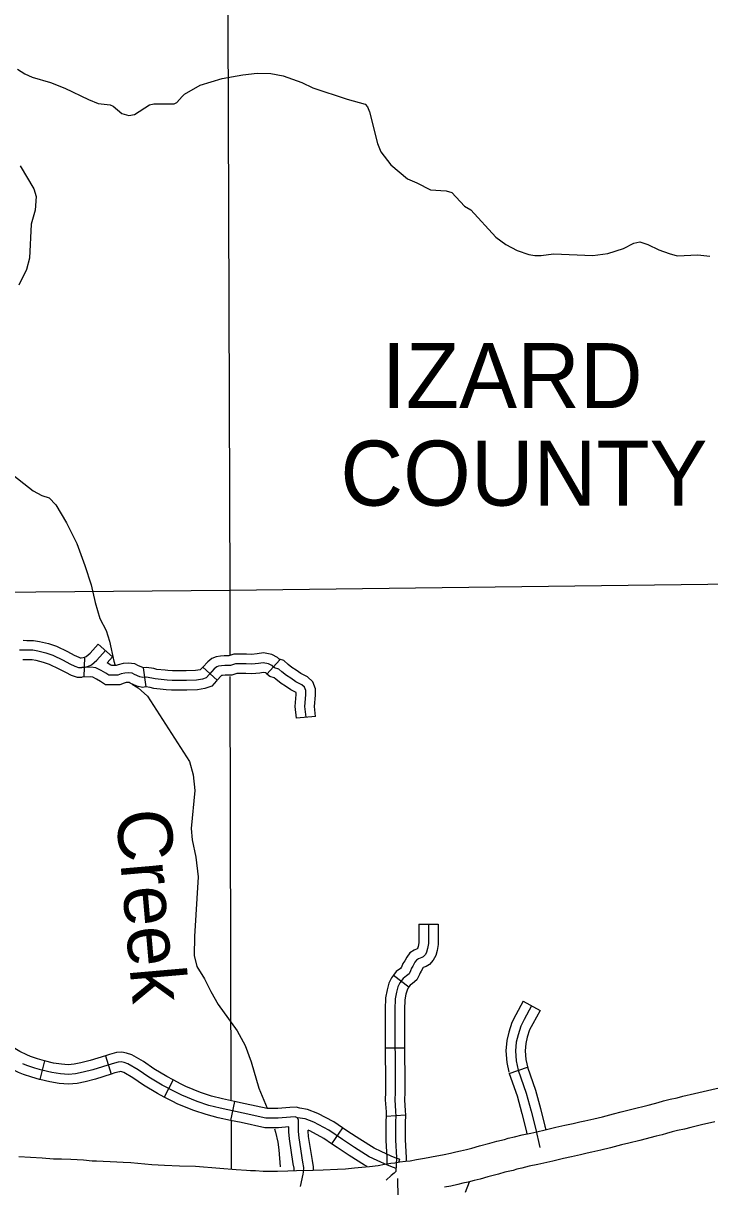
# Model space of a CAD drawing. Extents: x 1377389 to 1380723, y 1168351 to 1170484.
# Drawn here: x 1379391.4 to 1379498.1, y 1169062.8 to 1169243.7 of the extents above; entities that cross this region are included whole.
import ezdxf

# ---------------------------------------------------------------- set-up
doc = ezdxf.new("R2010")
doc.units = 0
doc.layers.add('B_Fill', color=7, linetype='Continuous')
doc.layers.add('Default', color=7, linetype='Continuous')

msp = doc.modelspace()

# ---------------------------------------------------------------- linework, layer by layer
at = {"layer": 'B_Fill'}
for p, q in [((1379400.82, 1169142.07), (1379400.94, 1169145.15)), ((1379431.26, 1169144.75), (1379429.25, 1169142.52)), ((1379410.01, 1169143.49), (1379410.41, 1169140.52)), ((1379419.29, 1169143.6), (1379421.5, 1169141.57)), ((1379436.81, 1169135.94), (1379433.82, 1169135.66)), ((1379452.85, 1169103.62), (1379455.85, 1169103.62)), ((1379448.91, 1169095.69), (1379451.32, 1169093.9)), ((1379469.08, 1169091.65), (1379471.71, 1169090.2)), ((1379447.65, 1169084.42), (1379450.65, 1169084.43)), ((1379404.15, 1169083.18), (1379405.06, 1169080.33)), ((1379394.66, 1169082.4), (1379393.95, 1169079.49)), ((1379466.9, 1169080.44), (1379469.73, 1169081.43)), ((1379414.67, 1169079.42), (1379413.28, 1169076.76)), ((1379424.21, 1169076.07), (1379423.58, 1169073.14)), ((1379447.8, 1169073.78), (1379450.79, 1169073.97)), ((1379440.98, 1169072), (1379439.3, 1169069.51)), ((1379449.86, 1169067.08), (1379449.69, 1169066.61))]:
    msp.add_line(p, q, dxfattribs=at)
for points in [[(1379422.97, 1169302.86), (1379423.46, 1169155.56)], [(1379390.49, 1169236.57), (1379391.61, 1169235.82), (1379392.76, 1169235.3), (1379395.6, 1169234.5), (1379397.86, 1169233.59), (1379401.51, 1169231.84), (1379403.04, 1169231.23), (1379404.87, 1169230.99), (1379405.37, 1169230.78), (1379406.72, 1169229.68), (1379407.79, 1169229.36), (1379408.64, 1169229.52), (1379410.99, 1169230.99), (1379411.66, 1169231.14), (1379414.83, 1169231.17), (1379415.25, 1169231.35), (1379416.06, 1169232.33), (1379416.46, 1169232.68), (1379418.85, 1169234.06), (1379422.27, 1169235.12), (1379425.49, 1169235.66), (1379427.73, 1169235.91), (1379429.87, 1169235.9), (1379431.79, 1169235.54), (1379434.66, 1169234.47), (1379436.4, 1169233.66), (1379441.7, 1169231.88), (1379444.5, 1169231.09), (1379444.89, 1169230.7), (1379445.19, 1169229.93), (1379446.42, 1169225.02), (1379446.97, 1169223.68), (1379448.5, 1169221.68), (1379451.11, 1169219.48), (1379452.54, 1169218.89), (1379454.65, 1169217.79), (1379457.11, 1169217.65), (1379457.99, 1169217.39), (1379459.95, 1169215.27), (1379460.95, 1169214.66), (1379464.85, 1169210.44), (1379466.36, 1169209.31), (1379468.13, 1169208.34), (1379469.96, 1169207.75), (1379470.87, 1169207.58), (1379471.88, 1169207.59), (1379473.79, 1169207.87), (1379479.88, 1169207.6), (1379482.23, 1169207.91), (1379484.66, 1169208.69), (1379486.29, 1169209.52), (1379487.22, 1169209.69), (1379488.45, 1169209.28), (1379490.17, 1169208.48), (1379491.78, 1169207.89), (1379493.03, 1169207.56), (1379496.2, 1169207.7), (1379498.1, 1169207.46)], [(1379390.9, 1169221.53), (1379393.03, 1169217.95), (1379393.36, 1169216.74), (1379393.23, 1169214.64), (1379392.58, 1169212.46), (1379392.33, 1169207.18), (1379391.86, 1169205.43), (1379390.68, 1169202.99)], [(1379389.05, 1169174.08), (1379392.94, 1169171.02), (1379394.24, 1169170.26), (1379395.41, 1169169.89), (1379396.42, 1169168.81), (1379398.12, 1169166.02), (1379399.68, 1169162.8), (1379400.96, 1169159.38), (1379401.95, 1169156.41), (1379402.54, 1169153.62), (1379403.3, 1169151.15), (1379404.25, 1169149.27), (1379404.76, 1169147.61), (1379405.46, 1169144.51), (1379405.68, 1169143.87)], [(1379423.46, 1169155.56), (1379526.62, 1169156.85)], [(1379357.09, 1169154.98), (1379423.46, 1169155.56)], [(1379423.46, 1169155.56), (1379423.49, 1169145.41)], [(1379391.38, 1169147.77), (1379391.91, 1169147.76), (1379392.99, 1169147.76), (1379393.91, 1169147.6), (1379395.28, 1169147.28), (1379396.53, 1169146.85), (1379398.24, 1169146.02), (1379399.29, 1169145.47), (1379399.99, 1169145.12), (1379400.2, 1169145.05), (1379400.37, 1169145.06), (1379400.71, 1169145.09), (1379400.94, 1169145.15)], [(1379390.77, 1169146.28), (1379391.89, 1169146.26), (1379392.87, 1169146.26), (1379393.62, 1169146.13), (1379394.86, 1169145.83), (1379395.96, 1169145.46), (1379397.56, 1169144.68), (1379398.61, 1169144.13), (1379399.41, 1169143.73), (1379399.98, 1169143.53), (1379400.48, 1169143.56), (1379400.98, 1169143.61), (1379401.53, 1169143.76), (1379401.96, 1169143.96), (1379402.8, 1169144.68), (1379404.15, 1169146.18)], [(1379400.94, 1169145.15), (1379401.01, 1169145.17), (1379401.13, 1169145.23), (1379401.76, 1169145.76), (1379403.04, 1169147.19), (1379405.27, 1169145.18)], [(1379391.31, 1169144.77), (1379391.88, 1169144.76), (1379392.74, 1169144.76), (1379393.32, 1169144.66), (1379394.45, 1169144.39), (1379395.39, 1169144.07), (1379396.89, 1169143.34), (1379397.93, 1169142.8), (1379398.82, 1169142.35), (1379399.77, 1169142.02), (1379400.54, 1169142.06)], [(1379435.32, 1169135.8), (1379435.16, 1169137.47), (1379435.28, 1169139.3), (1379435.28, 1169139.98), (1379435.11, 1169140.47), (1379434.68, 1169140.86), (1379433.73, 1169141.33), (1379432.97, 1169141.89), (1379432.3, 1169142.29), (1379431.58, 1169142.85), (1379431.1, 1169143.28), (1379430.43, 1169143.48), (1379430.03, 1169143.84), (1379429.51, 1169144.12), (1379428.68, 1169144.28), (1379427.92, 1169144.16), (1379426.89, 1169144.04), (1379426.01, 1169144.12), (1379424.94, 1169144.12), (1379424.34, 1169144.12), (1379423.56, 1169143.85), (1379422.69, 1169143.85), (1379422.19, 1169143.8), (1379421.71, 1169143.73), (1379421.46, 1169143.64), (1379421.07, 1169143.32), (1379420.3, 1169142.48), (1379419.79, 1169141.93), (1379419.25, 1169141.72), (1379418.31, 1169141.59), (1379416.73, 1169141.52), (1379415.41, 1169141.5), (1379414.5, 1169141.52), (1379413.72, 1169141.56), (1379413.29, 1169141.61), (1379411.9, 1169141.77), (1379411.37, 1169141.88), (1379410.48, 1169142.04), (1379409.98, 1169141.98), (1379409.48, 1169142.09), (1379408.66, 1169142.43), (1379408.28, 1169142.64), (1379407.67, 1169142.71), (1379407.15, 1169142.67), (1379406.6, 1169142.54), (1379406.09, 1169142.33), (1379405.2, 1169142.33), (1379404.65, 1169142.33), (1379404.21, 1169142.64), (1379403.49, 1169143.05), (1379402.63, 1169143.5), (1379401.87, 1169143.6), (1379400.48, 1169143.56)], [(1379404.42, 1169144.24), (1379405.27, 1169145.18)], [(1379410.05, 1169143.5), (1379409.94, 1169143.52), (1379409.31, 1169143.79), (1379408.74, 1169144.1), (1379407.7, 1169144.21), (1379406.92, 1169144.16), (1379406.14, 1169143.97), (1379405.8, 1169143.83), (1379405.2, 1169143.83), (1379405.12, 1169143.83), (1379405.01, 1169143.91), (1379404.42, 1169144.24)], [(1379431.26, 1169144.75), (1379430.9, 1169145.08), (1379430.02, 1169145.55), (1379428.7, 1169145.8), (1379427.72, 1169145.65), (1379426.87, 1169145.55), (1379426.08, 1169145.62), (1379424.94, 1169145.62), (1379424.09, 1169145.62), (1379423.31, 1169145.35), (1379422.62, 1169145.35), (1379422.02, 1169145.29), (1379421.34, 1169145.2), (1379420.7, 1169144.96), (1379420.04, 1169144.41), (1379419.29, 1169143.6)], [(1379436.81, 1169135.94), (1379436.66, 1169137.5), (1379436.78, 1169139.25), (1379436.78, 1169140.24), (1379436.4, 1169141.32), (1379435.54, 1169142.1), (1379434.51, 1169142.62), (1379433.8, 1169143.14), (1379433.14, 1169143.53), (1379432.55, 1169143.99), (1379431.86, 1169144.62), (1379431.18, 1169144.82), (1379431.26, 1169144.75)], [(1379419.29, 1169143.6), (1379419.19, 1169143.49), (1379418.93, 1169143.21), (1379418.87, 1169143.19), (1379418.17, 1169143.08), (1379416.69, 1169143.02), (1379415.42, 1169143), (1379414.56, 1169143.02), (1379413.84, 1169143.06), (1379413.45, 1169143.1), (1379412.14, 1169143.25), (1379411.66, 1169143.36), (1379410.51, 1169143.56), (1379410.01, 1169143.49)], [(1379429.25, 1169142.52), (1379429.16, 1169142.61), (1379429, 1169142.69), (1379428.65, 1169142.76), (1379428.12, 1169142.67), (1379426.91, 1169142.53), (1379425.95, 1169142.62), (1379424.94, 1169142.62), (1379424.59, 1169142.62), (1379423.81, 1169142.35), (1379422.76, 1169142.35), (1379422.36, 1169142.31), (1379422.17, 1169142.28), (1379422.11, 1169142.23), (1379421.5, 1169141.57)], [(1379433.82, 1169135.66), (1379433.65, 1169137.45), (1379433.78, 1169139.35), (1379433.78, 1169139.63), (1379432.94, 1169140.05), (1379432.14, 1169140.64), (1379431.45, 1169141.04), (1379430.61, 1169141.7), (1379430.35, 1169141.94), (1379429.68, 1169142.14), (1379429.25, 1169142.52)], [(1379410.41, 1169140.52), (1379409.91, 1169140.45), (1379409.02, 1169140.66), (1379408.01, 1169141.08), (1379407.82, 1169141.18), (1379407.63, 1169141.2), (1379407.39, 1169141.18), (1379407.07, 1169141.11), (1379406.38, 1169140.83), (1379405.2, 1169140.83), (1379404.18, 1169140.83), (1379403.4, 1169141.37), (1379402.77, 1169141.73), (1379402.17, 1169142.04), (1379401.79, 1169142.1), (1379400.54, 1169142.06)], [(1379408.28, 1169140.96), (1379409.22, 1169140.36), (1379410.66, 1169139.08), (1379417.22, 1169128.9), (1379417.78, 1169126.84), (1379418.06, 1169124.42), (1379417.48, 1169118.52), (1379417.64, 1169116.76), (1379418.2, 1169114.06), (1379418.56, 1169111.01), (1379417.99, 1169101.73), (1379417.94, 1169098.76), (1379418.37, 1169097.03), (1379419.55, 1169095.13), (1379420.51, 1169093.18), (1379421.67, 1169091.17), (1379424.63, 1169087.08), (1379425.88, 1169084.8), (1379426.82, 1169082.26), (1379428, 1169078.14), (1379429.28, 1169075.03)], [(1379421.5, 1169141.57), (1379421.4, 1169141.46), (1379420.66, 1169140.65), (1379419.62, 1169140.26), (1379418.45, 1169140.09), (1379416.78, 1169140.02), (1379415.41, 1169140), (1379414.43, 1169140.02), (1379413.6, 1169140.07), (1379413.12, 1169140.12), (1379411.65, 1169140.29), (1379411.08, 1169140.41), (1379410.45, 1169140.53), (1379410.41, 1169140.52)], [(1379423.5, 1169142.13), (1379423.66, 1169076.16)], [(1379454.35, 1169103.62), (1379454.35, 1169100.61), (1379454.22, 1169099.85), (1379454.07, 1169099.29), (1379453.87, 1169098.91), (1379453.54, 1169098.56), (1379453.34, 1169098.43), (1379452.81, 1169098.26), (1379452.51, 1169098.06), (1379452.26, 1169097.73), (1379451.95, 1169097.12), (1379451.7, 1169096.79), (1379451.55, 1169096.36), (1379451.35, 1169095.93), (1379450.92, 1169095.58), (1379450.41, 1169095.2), (1379449.91, 1169094.52), (1379449.61, 1169093.92), (1379449.38, 1169093.08), (1379449.18, 1169092.02), (1379449.15, 1169090.38), (1379449.13, 1169088.97), (1379449.18, 1169078.97), (1379449.2, 1169077.48), (1379449.15, 1169076.32), (1379449.25, 1169074.55), (1379449.3, 1169073.74), (1379449.25, 1169073.01), (1379449.25, 1169071.92), (1379449.25, 1169070.05), (1379449.41, 1169067.35), (1379449.35, 1169066.17), (1379449.3, 1169065.31), (1379449.28, 1169065.18), (1379449, 1169064.93), (1379448.57, 1169064.58), (1379447.79, 1169063.82)], [(1379452.85, 1169103.62), (1379452.85, 1169100.73), (1379452.76, 1169100.17), (1379452.67, 1169099.85), (1379452.64, 1169099.79), (1379452.62, 1169099.78), (1379452.15, 1169099.62), (1379451.47, 1169099.17), (1379450.98, 1169098.53), (1379450.68, 1169097.92), (1379450.37, 1169097.52), (1379450.16, 1169096.93), (1379450.13, 1169096.88), (1379449.99, 1169096.76), (1379449.34, 1169096.27), (1379448.91, 1169095.69)], [(1379455.85, 1169103.62), (1379455.85, 1169100.48), (1379455.69, 1169099.53), (1379455.48, 1169098.74), (1379455.1, 1169098.04), (1379454.51, 1169097.39), (1379453.98, 1169097.07), (1379453.53, 1169096.92), (1379453.23, 1169096.32), (1379453.04, 1169096.07), (1379452.94, 1169095.79), (1379452.56, 1169094.99), (1379451.85, 1169094.4), (1379451.49, 1169094.13), (1379451.32, 1169093.9)], [(1379448.91, 1169095.69), (1379448.63, 1169095.31), (1379448.2, 1169094.45), (1379447.92, 1169093.42), (1379447.68, 1169092.17), (1379447.65, 1169090.41), (1379447.63, 1169088.98), (1379447.65, 1169084.42)], [(1379451.32, 1169093.9), (1379451.19, 1169093.73), (1379451.02, 1169093.38), (1379450.84, 1169092.74), (1379450.68, 1169091.87), (1379450.65, 1169090.36), (1379450.63, 1169088.96), (1379450.65, 1169084.43)], [(1379469.08, 1169091.65), (1379467.92, 1169089.54), (1379467.3, 1169088.35), (1379466.82, 1169086.85), (1379466.53, 1169085.54), (1379466.38, 1169083.95), (1379466.52, 1169082.15), (1379466.85, 1169080.62)], [(1379470.39, 1169090.92), (1379469.24, 1169088.84), (1379468.69, 1169087.77), (1379468.27, 1169086.45), (1379468.01, 1169085.3), (1379467.88, 1169083.94), (1379468.01, 1169082.37), (1379468.31, 1169080.94)], [(1379471.71, 1169090.2), (1379470.57, 1169088.13), (1379470.08, 1169087.19), (1379469.72, 1169086.06), (1379469.5, 1169085.07), (1379469.39, 1169083.93), (1379469.5, 1169082.58), (1379469.78, 1169081.25)], [(1379394.66, 1169082.4), (1379394.65, 1169082.4), (1379393.58, 1169082.7), (1379392.48, 1169083.06), (1379391.93, 1169083.3), (1379390.82, 1169083.86), (1379388.64, 1169085.19), (1379386.93, 1169086.29), (1379385.88, 1169087.03)], [(1379393.95, 1169079.49), (1379393.89, 1169079.5), (1379392.71, 1169079.83), (1379391.42, 1169080.25), (1379390.65, 1169080.58), (1379389.36, 1169081.23), (1379387.05, 1169082.65), (1379385.26, 1169083.8), (1379384.15, 1169084.58)], [(1379447.65, 1169084.42), (1379447.68, 1169078.95), (1379447.7, 1169077.5), (1379447.65, 1169076.31), (1379447.76, 1169074.46), (1379447.8, 1169073.78)], [(1379450.65, 1169084.43), (1379450.68, 1169078.98), (1379450.7, 1169077.46), (1379450.65, 1169076.33), (1379450.75, 1169074.64), (1379450.79, 1169073.97)], [(1379404.15, 1169083.18), (1379401.78, 1169082.42), (1379400.33, 1169082.07), (1379399.29, 1169081.85), (1379398.38, 1169081.77), (1379397.31, 1169081.85), (1379396.1, 1169082.05), (1379394.66, 1169082.4)], [(1379414.67, 1169079.42), (1379413.69, 1169079.93), (1379411.69, 1169081.13), (1379410.04, 1169082.28), (1379408.24, 1169083.32), (1379407.43, 1169083.6), (1379406.68, 1169083.72), (1379405.86, 1169083.69), (1379404.77, 1169083.38), (1379404.15, 1169083.18)], [(1379434.46, 1169062.84), (1379434.89, 1169064.75), (1379434.95, 1169065.09), (1379434.98, 1169065.81), (1379434.83, 1169066.65), (1379434.24, 1169070.43), (1379434.14, 1169071.4), (1379434.14, 1169073.15), (1379434.02, 1169073.55), (1379433.61, 1169073.68), (1379432.93, 1169073.65), (1379430.99, 1169073.46), (1379429.09, 1169073.49), (1379425.56, 1169074.25), (1379421.99, 1169075.01), (1379420.21, 1169075.47), (1379418.42, 1169076.06), (1379416, 1169077.03), (1379415.2, 1169077.45), (1379412.96, 1169078.62), (1379410.87, 1169079.87), (1379409.24, 1169081.01), (1379407.61, 1169081.95), (1379407.06, 1169082.14), (1379406.59, 1169082.21), (1379406.1, 1169082.19), (1379405.2, 1169081.95), (1379402.19, 1169080.98), (1379400.67, 1169080.61), (1379399.51, 1169080.36), (1379398.39, 1169080.27), (1379397.14, 1169080.36), (1379395.8, 1169080.58), (1379394.27, 1169080.95), (1379393.15, 1169081.27), (1379391.95, 1169081.65), (1379391.29, 1169081.94)], [(1379468.31, 1169080.94), (1379469.56, 1169077.38), (1379470.33, 1169074.59), (1379471, 1169071.9), (1379471.65, 1169068.9)], [(1379469.73, 1169081.43), (1379471, 1169077.83), (1379471.78, 1169074.97), (1379472.46, 1169072.24), (1379472.58, 1169071.71)], [(1379405.06, 1169080.33), (1379402.59, 1169079.53), (1379401, 1169079.15), (1379399.73, 1169078.87), (1379398.4, 1169078.77), (1379396.97, 1169078.87), (1379395.5, 1169079.11), (1379393.95, 1169079.49)], [(1379413.28, 1169076.76), (1379412.22, 1169077.31), (1379410.05, 1169078.61), (1379408.43, 1169079.74), (1379406.99, 1169080.58), (1379406.7, 1169080.68), (1379406.5, 1169080.71), (1379406.33, 1169080.7), (1379405.63, 1169080.51), (1379405.06, 1169080.33)], [(1379424.21, 1169076.07), (1379422.33, 1169076.47), (1379420.63, 1169076.91), (1379418.94, 1169077.47), (1379416.63, 1169078.39), (1379415.9, 1169078.77), (1379414.67, 1169079.42)], [(1379466.9, 1169080.44), (1379468.13, 1169076.93), (1379468.88, 1169074.21), (1379469.54, 1169071.56), (1379469.65, 1169071.06)], [(1379491.91, 1169076.42), (1379492.99, 1169076.64), (1379493.88, 1169076.89), (1379495.68, 1169077.31), (1379497.74, 1169077.76), (1379502.7, 1169078.94)], [(1379390.69, 1169067.51), (1379394.32, 1169067.32), (1379396.05, 1169067.16), (1379397.31, 1169067.13), (1379398.79, 1169067.11), (1379399.76, 1169067.06), (1379400.73, 1169067.01), (1379402.08, 1169066.87), (1379402.75, 1169066.85), (1379405.94, 1169066.68), (1379406.92, 1169066.66), (1379408.09, 1169066.58), (1379411.35, 1169066.3), (1379413.33, 1169066.18), (1379415.64, 1169066.09), (1379418.12, 1169066.02), (1379421.94, 1169065.73), (1379424.45, 1169065.51), (1379426.06, 1169065.38), (1379426.71, 1169065.32), (1379427.48, 1169065.35), (1379428.66, 1169065.24), (1379429.74, 1169065.25), (1379430.91, 1169065.22), (1379432.49, 1169065.28), (1379433.82, 1169065.33), (1379436.44, 1169065.38), (1379438, 1169065.47), (1379440.23, 1169065.57), (1379441.47, 1169065.61), (1379442.85, 1169065.75), (1379443.99, 1169065.87), (1379445.21, 1169065.96), (1379446.53, 1169066.13), (1379447.53, 1169066.31), (1379448.48, 1169066.47), (1379449.14, 1169066.54), (1379449.88, 1169066.68), (1379450.77, 1169066.78), (1379451.5, 1169066.87), (1379452.5, 1169067.03), (1379453.45, 1169067.21), (1379454.31, 1169067.36), (1379455.11, 1169067.5), (1379455.94, 1169067.66), (1379456.79, 1169067.81), (1379457.77, 1169068.04), (1379458.61, 1169068.23), (1379459.34, 1169068.4), (1379460.24, 1169068.62), (1379461.07, 1169068.83), (1379462.28, 1169069.18), (1379463.91, 1169069.58), (1379464.97, 1169069.9), (1379466.19, 1169070.18), (1379466.76, 1169070.37), (1379467.71, 1169070.58), (1379468.9, 1169070.87), (1379470.29, 1169071.15), (1379471.21, 1169071.36), (1379472.5, 1169071.64), (1379474.16, 1169072.08), (1379475.53, 1169072.38), (1379476.85, 1169072.64), (1379477.88, 1169072.9), (1379478.67, 1169073.07), (1379480.04, 1169073.38), (1379481.4, 1169073.7), (1379483.1, 1169074.17), (1379484.33, 1169074.46), (1379485.98, 1169074.86), (1379488.49, 1169075.52), (1379489.47, 1169075.76), (1379490.06, 1169075.91), (1379490.88, 1169076.15), (1379491.91, 1169076.42)], [(1379423.58, 1169073.14), (1379421.65, 1169073.55), (1379419.78, 1169074.03), (1379417.91, 1169074.65), (1379415.38, 1169075.66), (1379414.51, 1169076.12), (1379413.28, 1169076.76)], [(1379434.34, 1169075.02), (1379433.8, 1169075.19), (1379432.82, 1169075.14), (1379430.93, 1169074.96), (1379429.26, 1169074.99), (1379425.87, 1169075.72), (1379424.21, 1169076.07)], [(1379449.35, 1169065.67), (1379448.92, 1169065.82), (1379447.99, 1169066.17), (1379446.36, 1169066.91), (1379445.16, 1169067.49), (1379442.87, 1169068.93), (1379441.01, 1169070.17), (1379438.87, 1169071.61), (1379436.55, 1169072.85), (1379435.19, 1169073.39), (1379434.02, 1169073.55)], [(1379440.98, 1169072), (1379439.65, 1169072.89), (1379437.18, 1169074.21), (1379435.57, 1169074.85), (1379434.34, 1169075.02)], [(1379447.8, 1169073.78), (1379447.8, 1169073.75), (1379447.75, 1169073.06), (1379447.75, 1169071.92), (1379447.75, 1169070.01), (1379447.9, 1169067.34), (1379447.87, 1169066.45)], [(1379450.79, 1169073.96), (1379450.81, 1169073.74), (1379450.75, 1169072.96), (1379450.75, 1169071.92), (1379450.75, 1169070.1), (1379450.91, 1169067.36), (1379450.88, 1169066.83)], [(1379432.64, 1169072.11), (1379431.05, 1169071.96), (1379428.91, 1169071.99), (1379425.24, 1169072.78), (1379423.58, 1169073.14)], [(1379423.67, 1169073.03), (1379423.69, 1169065.64)], [(1379430.4, 1169071.83), (1379430.57, 1169071.29), (1379430.96, 1169069.74), (1379431.11, 1169068.55), (1379431.28, 1169065.89)], [(1379433.46, 1169065.27), (1379433.48, 1169065.7), (1379433.35, 1169066.4), (1379432.75, 1169070.24), (1379432.64, 1169071.33), (1379432.64, 1169072.11)], [(1379449.86, 1169067.08), (1379449.44, 1169067.23), (1379448.56, 1169067.56), (1379447, 1169068.27), (1379445.89, 1169068.8), (1379443.69, 1169070.19), (1379441.84, 1169071.42), (1379440.98, 1169072)], [(1379498.85, 1169072.89), (1379496.79, 1169072.44), (1379495.14, 1169072.05), (1379494.17, 1169071.78), (1379493.04, 1169071.55)], [(1379436.47, 1169065.43), (1379436.49, 1169065.91), (1379436.31, 1169066.9), (1379435.72, 1169070.62), (1379435.64, 1169071.47), (1379435.64, 1169071.59)], [(1379439.3, 1169069.51), (1379438.1, 1169070.32), (1379435.91, 1169071.49), (1379435.64, 1169071.59)], [(1379493.04, 1169071.55), (1379492.21, 1169071.33), (1379491.37, 1169071.09), (1379490.69, 1169070.91), (1379489.72, 1169070.68), (1379487.2, 1169070.01), (1379485.5, 1169069.6), (1379484.35, 1169069.33), (1379482.64, 1169068.85), (1379481.16, 1169068.5), (1379479.73, 1169068.19), (1379479.01, 1169068.03), (1379477.96, 1169067.77), (1379476.56, 1169067.48), (1379475.33, 1169067.21), (1379473.66, 1169066.78), (1379472.3, 1169066.48), (1379471.36, 1169066.26), (1379469.99, 1169065.99), (1379468.85, 1169065.71), (1379468.1, 1169065.54), (1379467.54, 1169065.36), (1379466.24, 1169065.06), (1379465.22, 1169064.76), (1379463.58, 1169064.35), (1379462.37, 1169064), (1379461.45, 1169063.77), (1379460.52, 1169063.54), (1379459.71, 1169063.35), (1379458.9, 1169063.17), (1379457.82, 1169062.91), (1379456.86, 1169062.74)], [(1379444.85, 1169065.97), (1379444.43, 1169066.18), (1379442.05, 1169067.67), (1379440.17, 1169068.92), (1379439.3, 1169069.51)], [(1379449.8, 1169052.18), (1379449.59, 1169064.08)], [(1379460.13, 1169061.95), (1379460.74, 1169063.59)]]:
    msp.add_lwpolyline(points, dxfattribs=at)

# ---------------------------------------------------------------- texts
msp.add_text('Creek', height=8.448, rotation=275.0001, dxfattribs=at).set_placement((1379405.77, 1169121.18))
at = {"layer": 'Default'}
for s, p in [('IZARD', (1379447.1, 1169183.86)), ('COUNTY', (1379440.66, 1169168.7))]:
    msp.add_text(s, height=10.107, rotation=360, dxfattribs=at).set_placement(p)

doc.saveas('drawing.dxf')
